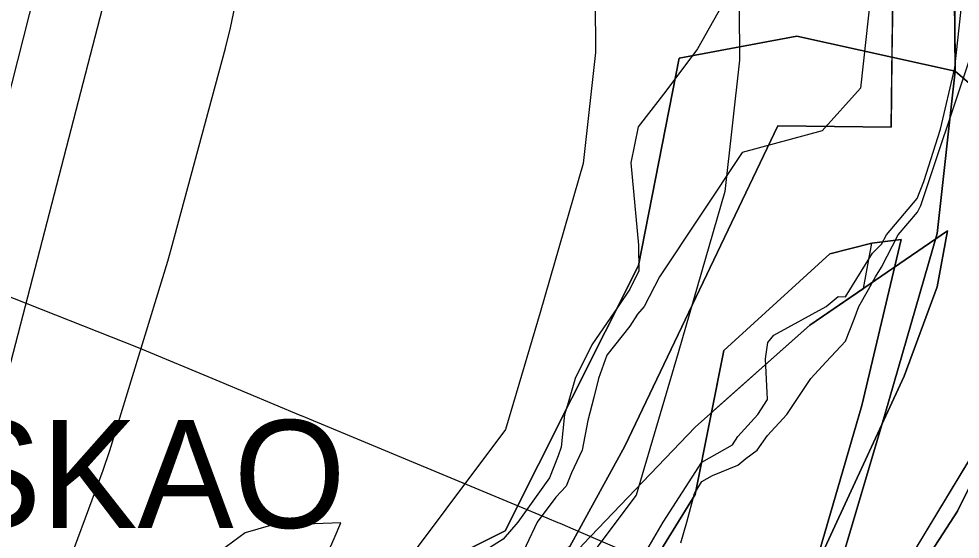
# Model space of a CAD drawing. Extents: x -690419 to -685080, y -987825 to -981190.
# Drawn here: x -686660 to -686529.1, y -986607.4 to -986534.9 of the extents above; entities that cross this region are included whole.
import ezdxf

# ---------------------------------------------------------------- set-up
doc = ezdxf.new("R2010")
doc.units = 0
for name, color, linetype in [('BP VTL plynovodu a RS (S)', 7, 'Continuous'), ('BPEJ (S) - hranice', 7, 'Continuous'), ('BPEJ I-II ochrana', 7, 'Continuous'), ('Elektro VN 35 nadzemní (S)', 7, 'Continuous'), ('Lesy hospodářské', 7, 'Continuous'), ('OP elektro VN (S)', 7, 'Continuous'), ('OP lesa 30 m (S)', 7, 'Continuous'), ('OP lesa 50 m (S)', 7, 'Continuous'), ('OP silnic (S)', 7, 'Continuous'), ('Plochy lesní všeobecné LU (S)', 7, 'Continuous'), ('Plochy přírodní všeobecné NU (S)', 7, 'Continuous'), ('Plochy vodní a vodnich toku WT (S)', 7, 'Continuous'), ('Plochy zemědělské všeobecné AU (S)', 7, 'Continuous'), ('Plynovodní objekty (S)', 7, 'Continuous'), ('Regulační bloky STABILIZOVANÉ (S)', 7, 'Continuous'), ('Regulační bloky STABILIZOVANÉ (S) TIS', 7, 'Continuous'), ('USES LBC (S)', 7, 'Continuous'), ('USES LBK (S)', 7, 'Continuous'), ('USES_ŠRAFY (S)', 7, 'Continuous'), ('Záplavové území aktivní zóna (S)', 7, 'Continuous'), ('Záplavové území Q100 (S)', 7, 'Continuous')]:
    doc.layers.add(name, color=color, linetype=linetype)

msp = doc.modelspace()

# ---------------------------------------------------------------- linework, layer by layer
at = {"layer": 'BP VTL plynovodu a RS (S)'}
for points in [[(-686620.74, -986590.19), (-686632.02, -986585.47), (-686643.38, -986580.75), (-686662.67, -986573.11), (-686673.99, -986568.96), (-686675.29, -986568.42), (-686677.86, -986567.34), (-686710.52, -986554.75), (-686712.22, -986554.08), (-686717.89, -986551.52), (-686718.26, -986551.35), (-686718.44, -986551.27)], [(-686584.7, -986605.19), (-686584.97, -986605.08), (-686586.49, -986604.45), (-686620.69, -986590.21), (-686620.74, -986590.19)], [(-686459.96, -986657.15), (-686465.54, -986655), (-686479.98, -986648.98), (-686498.1, -986641.66), (-686507.73, -986637.62), (-686516.3, -986634.41), (-686523.1, -986631.69), (-686527.8, -986629.48), (-686541.67, -986623.56), (-686548.78, -986620.78), (-686564.1, -986613.79), (-686576.67, -986608.68), (-686582.88, -986605.99), (-686584.4, -986605.32), (-686584.7, -986605.19)]]:
    msp.add_lwpolyline(points, dxfattribs=at)
at = {"layer": 'BPEJ (S) - hranice'}
for points in [[(-686624.5, -986197.5), (-686582, -986265), (-686552.5, -986323), (-686531, -986377.5), (-686525.5, -986404.5), (-686516.5, -986485.5), (-686509.91, -986527.61), (-686509.56, -986557.03), (-686518.77, -986581.84), (-686523.65, -986591.75), (-686529.41, -986603.45), (-686545, -986627.55), (-686542.16, -986638.89), (-686547.48, -986647.4), (-686557.23, -986661.75), (-686564.67, -986673.09), (-686571.4, -986672.38), (-686580.97, -986689.75), (-686595.5, -986714.56), (-686608.97, -986738.66), (-686620.84, -986764.35)], [(-686620.84, -986764.35), (-686608.97, -986738.66), (-686595.5, -986714.56), (-686580.97, -986689.75), (-686571.4, -986672.38), (-686564.67, -986673.09), (-686557.23, -986661.75), (-686547.48, -986647.4), (-686542.16, -986638.89), (-686545, -986627.55), (-686529.41, -986603.45), (-686523.65, -986591.75), (-686518.77, -986581.84), (-686509.56, -986557.03), (-686508.14, -986566.6), (-686512.04, -986593.18), (-686518.77, -986623.66), (-686526.92, -986645.98), (-686533.1, -986664.31), (-686538.8, -986681.24), (-686554.39, -986713.14), (-686566.44, -986738.3), (-686581.15, -986770.38)], [(-686629.35, -986762.93), (-686618.54, -986738.3), (-686607.91, -986716.68), (-686602.24, -986701.85), (-686600.46, -986697.19), (-686592.31, -986678.76), (-686583.45, -986661.75), (-686575.12, -986647.05), (-686560.24, -986628.97), (-686549.61, -986612.31), (-686536.85, -986584.67), (-686532.24, -986572.27), (-686530.82, -986564.47), (-686549.96, -986577.58), (-686565.91, -986591.76), (-686581.5, -986608.06), (-686593.55, -986621.53), (-686613.75, -986647.75), (-686630.59, -986668.84), (-686645.12, -986690.46), (-686651.5, -986701.8), (-686661.42, -986717.39), (-686677.01, -986738.3), (-686697.75, -986765.41)], [(-686697.75, -986765.41), (-686677.01, -986738.3), (-686661.42, -986717.39), (-686651.5, -986701.8), (-686645.12, -986690.46), (-686630.59, -986668.84), (-686613.75, -986647.75), (-686593.55, -986621.53), (-686581.5, -986608.06), (-686565.91, -986591.76), (-686549.96, -986577.58), (-686530.82, -986564.47), (-686532.24, -986572.27), (-686536.85, -986584.67), (-686549.61, -986612.31), (-686560.24, -986628.97), (-686575.12, -986647.05), (-686583.45, -986661.75), (-686592.31, -986678.76), (-686600.46, -986697.19), (-686602.24, -986701.85), (-686607.91, -986716.68), (-686618.54, -986738.3), (-686629.35, -986762.93)]]:
    msp.add_lwpolyline(points, dxfattribs=at)
at = {"layer": 'BPEJ I-II ochrana'}
for p, q in [((-686538.67, -986550.05), (-686537.77, -986479.73)), ((-686575.7, -986594.43), (-686554.43, -986549.86)), ((-686554.43, -986549.86), (-686538.67, -986550.05)), ((-686541.35, -986566.19), (-686547.17, -986567.66)), ((-686542.5, -986572.47), (-686541.35, -986566.19)), ((-686547.17, -986567.66), (-686561.95, -986581.11)), ((-686561.95, -986581.11), (-686563.66, -986589.76)), ((-686524.77, -986591.31), (-686548.81, -986631.14)), ((-686583.38, -986608.38), (-686575.7, -986594.43))]:
    msp.add_line(p, q, dxfattribs=at)
for points in [[(-686566.84, -986672.86), (-686564.67, -986673.09), (-686557.23, -986661.75), (-686547.48, -986647.4), (-686542.16, -986638.89), (-686545, -986627.55), (-686529.41, -986603.45), (-686523.65, -986591.75), (-686518.77, -986581.84), (-686510.44, -986559.41)], [(-686563.66, -986589.76), (-686549.96, -986577.58), (-686542.5, -986572.47)]]:
    msp.add_lwpolyline(points, dxfattribs=at)
at = {"layer": 'Elektro VN 35 nadzemní (S)'}
msp.add_lwpolyline([(-686625.76, -986312.29), (-686630.41, -986362.96), (-686639.1, -986458.2), (-686656.15, -986524.8), (-686674.84, -986598.35), (-686694.99, -986677.84), (-686713.19, -986751.11), (-686736.74, -986842.05), (-686762.34, -986942.31), (-686789.09, -987049.22)], dxfattribs=at)
at = {"layer": 'Lesy hospodářské'}
for points in [[(-686523.48, -986463.86), (-686521.13, -986543.48), (-686517.08, -986543.59), (-686518.23, -986552.13), (-686514.6, -986555.75), (-686520.7, -986581.19), (-686524.77, -986591.31), (-686548.81, -986631.14), (-686545.48, -986632.64), (-686548.74, -986638.78), (-686561.29, -986662.42), (-686615.53, -986764.56)], [(-686621.89, -986748.01), (-686617.44, -986732.54), (-686584.85, -986665.54), (-686576.37, -986654.23), (-686560.59, -986633.17), (-686546.91, -986614.92), (-686539.48, -986589.87), (-686532.26, -986564.85), (-686529.76, -986542.24), (-686530.23, -986465.49)]]:
    msp.add_lwpolyline(points, dxfattribs=at)
at = {"layer": 'OP elektro VN (S)'}
msp.add_lwpolyline([(-686700.55, -986741.73), (-686685.87, -986678.26), (-686629.33, -986459.86), (-686618.42, -986332.93)], dxfattribs=at)
at = {"layer": 'OP lesa 30 m (S)'}
for points in [[(-686572.52, -986456.82), (-686560.17, -986474.86), (-686559.77, -986540.68)], [(-686559.77, -986540.68), (-686561.8, -986559), (-686568.27, -986581.45), (-686574.14, -986601.23), (-686608.86, -986647.55)]]:
    msp.add_lwpolyline(points, dxfattribs=at)
at = {"layer": 'OP lesa 50 m (S)'}
msp.add_lwpolyline([(-686580.14, -986481.1), (-686579.78, -986539.64), (-686581.49, -986555.1), (-686587.47, -986575.83), (-686592.3, -986592.11), (-686600.6, -986603.18), (-686616.38, -986624.24), (-686624.86, -986635.55), (-686626.68, -986638.15), (-686628.34, -986640.86), (-686629.81, -986643.67), (-686662.4, -986710.67), (-686664.12, -986714.63), (-686665.49, -986718.72), (-686669.56, -986732.84), (-686670.39, -986735.24), (-686672.92, -986739.89), (-686674.82, -986743.79)], dxfattribs=at)
at = {"layer": 'OP silnic (S)'}
msp.add_lwpolyline([(-686713.83, -986768.32), (-686683.76, -986692.13), (-686664.26, -986640.8), (-686648.29, -986597.75), (-686647.36, -986595.03), (-686639.29, -986568.68), (-686638.81, -986567.03), (-686631.26, -986539.02), (-686630.59, -986536.21), (-686625.06, -986509.69)], dxfattribs=at)
at = {"layer": 'Plochy lesní všeobecné LU (S)'}
msp.add_lwpolyline([(-686523.48, -986463.86), (-686521.13, -986543.48), (-686517.08, -986543.59), (-686518.23, -986552.13), (-686529.76, -986542.24), (-686530.23, -986465.49), (-686547.77, -986439.87), (-686534.21, -986418.86), (-686537.43, -986399.99), (-686528.35, -986396.6), (-686524.34, -986415.16), (-686524.3, -986419.33), (-686528.35, -986422.25)], close=True, dxfattribs=at)
at = {"layer": 'Plochy přírodní všeobecné NU (S)'}
for points in [[(-686568.13, -986540.44), (-686551.76, -986537.38), (-686538.55, -986540.3), (-686538.67, -986550.05), (-686554.43, -986549.86), (-686575.7, -986594.43), (-686583.38, -986608.38), (-686618.08, -986627.04), (-686647.08, -986655.49), (-686649.57, -986677.34), (-686661.37, -986699.87), (-686672.14, -986695.11), (-686650.65, -986655.58), (-686621.61, -986620.87), (-686592.36, -986606.2), (-686573.81, -986569.28)], [(-686529.76, -986542.24), (-686518.23, -986552.13), (-686514.6, -986555.75), (-686509.24, -986560.47), (-686507.21, -986559.72), (-686509.94, -986575.81), (-686511.01, -986578.37), (-686521.37, -986607.92), (-686544.09, -986665.61), (-686570.06, -986686.25), (-686586.61, -986723.58), (-686606.32, -986767.03), (-686617.03, -986767.88), (-686628.97, -986763.74), (-686624.52, -986755.54), (-686621.89, -986748.01), (-686617.44, -986732.54), (-686584.85, -986665.54), (-686546.91, -986614.92), (-686539.48, -986589.87), (-686532.26, -986564.85)]]:
    msp.add_lwpolyline(points, close=True, dxfattribs=at)
msp.add_lwpolyline([(-686653.58, -986742.54), (-686665.7, -986735.44), (-686678.35, -986732.97), (-686683.35, -986732.92), (-686683.38, -986736.82), (-686686.11, -986736.82), (-686685.88, -986729.98), (-686670.75, -986725.07), (-686660.93, -986717.42), (-686641.01, -986686.64), (-686637.86, -986668.52), (-686608, -986632.87), (-686576.68, -986618.58), (-686565.92, -986601.15), (-686561.95, -986581.11), (-686547.17, -986567.66), (-686541.35, -986566.19), (-686537.28, -986565.66), (-686542.74, -986588.77), (-686549.72, -986612.83), (-686587.69, -986663.84), (-686620.08, -986731.12), (-686624.43, -986746.77)], dxfattribs=at)
at = {"layer": 'Plochy vodní a vodnich toku WT (S)'}
for points in [[(-686636.01, -986217.82), (-686624.7, -986261.38), (-686619.99, -986268), (-686589.89, -986276.07), (-686584.5, -986302.4), (-686568.63, -986323.94), (-686553.27, -986362.5), (-686549.98, -986397.14), (-686537.43, -986399.99), (-686534.21, -986418.86), (-686547.77, -986439.87), (-686530.23, -986465.49), (-686529.76, -986542.24), (-686532.26, -986564.85), (-686539.48, -986589.87), (-686546.91, -986614.92), (-686584.85, -986665.54), (-686617.44, -986732.54), (-686621.89, -986748.01)], [(-686661.37, -986699.87), (-686649.57, -986677.34), (-686647.08, -986655.49), (-686618.08, -986627.04), (-686583.38, -986608.38), (-686575.7, -986594.43), (-686554.43, -986549.86), (-686538.67, -986550.05), (-686537.77, -986479.73)], [(-686624.43, -986746.77), (-686620.08, -986731.12), (-686587.69, -986663.84), (-686549.72, -986612.83), (-686542.74, -986588.77), (-686537.28, -986565.66), (-686541.35, -986566.19), (-686547.17, -986567.66), (-686561.95, -986581.11), (-686565.92, -986601.15), (-686576.68, -986618.58), (-686608, -986632.87), (-686637.86, -986668.52), (-686641.01, -986686.64), (-686660.93, -986717.42)]]:
    msp.add_lwpolyline(points, dxfattribs=at)
at = {"layer": 'Plochy zemědělské všeobecné AU (S)'}
msp.add_lwpolyline([(-686537.77, -986479.73), (-686538.55, -986540.3), (-686551.76, -986537.38), (-686568.13, -986540.44), (-686573.81, -986569.28), (-686592.36, -986606.2), (-686621.61, -986620.87), (-686650.65, -986655.58), (-686672.14, -986695.11), (-686705.63, -986680.32), (-686719.78, -986673.5), (-686711.68, -986654.16), (-686701.4, -986629.61), (-686679.91, -986568.27), (-686676.51, -986555.42), (-686667.92, -986522.94)], dxfattribs=at)
at = {"layer": 'Regulační bloky STABILIZOVANÉ (S)'}
for points in [[(-686636.01, -986217.82), (-686624.7, -986261.38), (-686619.99, -986268), (-686589.89, -986276.07), (-686584.5, -986302.4), (-686568.63, -986323.94), (-686553.27, -986362.5), (-686549.98, -986397.14), (-686537.43, -986399.99), (-686534.21, -986418.86), (-686547.77, -986439.87), (-686530.23, -986465.49), (-686529.76, -986542.24), (-686532.26, -986564.85), (-686539.48, -986589.87), (-686546.91, -986614.92), (-686584.85, -986665.54), (-686617.44, -986732.54), (-686621.89, -986748.01)], [(-686537.77, -986479.73), (-686538.55, -986540.3), (-686551.76, -986537.38), (-686568.13, -986540.44), (-686573.81, -986569.28), (-686592.36, -986606.2), (-686621.61, -986620.87), (-686650.65, -986655.58), (-686672.14, -986695.11), (-686705.63, -986680.32), (-686719.78, -986673.5), (-686711.68, -986654.16), (-686701.4, -986629.61), (-686679.91, -986568.27), (-686676.51, -986555.42), (-686667.92, -986522.94)], [(-686661.37, -986699.87), (-686649.57, -986677.34), (-686647.08, -986655.49), (-686618.08, -986627.04), (-686583.38, -986608.38), (-686575.7, -986594.43), (-686554.43, -986549.86), (-686538.67, -986550.05), (-686537.77, -986479.73)], [(-686653.58, -986742.54), (-686665.7, -986735.44), (-686678.35, -986732.97), (-686683.35, -986732.92), (-686683.38, -986736.82), (-686686.11, -986736.82), (-686685.88, -986729.98), (-686670.75, -986725.07), (-686660.93, -986717.42), (-686641.01, -986686.64), (-686637.86, -986668.52), (-686608, -986632.87), (-686576.68, -986618.58), (-686565.92, -986601.15), (-686561.95, -986581.11), (-686547.17, -986567.66), (-686541.35, -986566.19), (-686537.28, -986565.66), (-686542.74, -986588.77), (-686549.72, -986612.83), (-686587.69, -986663.84), (-686620.08, -986731.12), (-686624.43, -986746.77)], [(-686624.43, -986746.77), (-686620.08, -986731.12), (-686587.69, -986663.84), (-686549.72, -986612.83), (-686542.74, -986588.77), (-686537.28, -986565.66), (-686541.35, -986566.19), (-686547.17, -986567.66), (-686561.95, -986581.11), (-686565.92, -986601.15), (-686576.68, -986618.58), (-686608, -986632.87), (-686637.86, -986668.52), (-686641.01, -986686.64), (-686660.93, -986717.42)]]:
    msp.add_lwpolyline(points, dxfattribs=at)
for points in [[(-686523.48, -986463.86), (-686521.13, -986543.48), (-686517.08, -986543.59), (-686518.23, -986552.13), (-686529.76, -986542.24), (-686530.23, -986465.49), (-686547.77, -986439.87), (-686534.21, -986418.86), (-686537.43, -986399.99), (-686528.35, -986396.6), (-686524.34, -986415.16), (-686524.3, -986419.33), (-686528.35, -986422.25)], [(-686568.13, -986540.44), (-686551.76, -986537.38), (-686538.55, -986540.3), (-686538.67, -986550.05), (-686554.43, -986549.86), (-686575.7, -986594.43), (-686583.38, -986608.38), (-686618.08, -986627.04), (-686647.08, -986655.49), (-686649.57, -986677.34), (-686661.37, -986699.87), (-686672.14, -986695.11), (-686650.65, -986655.58), (-686621.61, -986620.87), (-686592.36, -986606.2), (-686573.81, -986569.28)], [(-686529.76, -986542.24), (-686518.23, -986552.13), (-686514.6, -986555.75), (-686509.24, -986560.47), (-686507.21, -986559.72), (-686509.94, -986575.81), (-686511.01, -986578.37), (-686521.37, -986607.92), (-686544.09, -986665.61), (-686570.06, -986686.25), (-686586.61, -986723.58), (-686606.32, -986767.03), (-686617.03, -986767.88), (-686628.97, -986763.74), (-686624.52, -986755.54), (-686621.89, -986748.01), (-686617.44, -986732.54), (-686584.85, -986665.54), (-686546.91, -986614.92), (-686539.48, -986589.87), (-686532.26, -986564.85)]]:
    msp.add_lwpolyline(points, close=True, dxfattribs=at)
at = {"layer": 'Regulační bloky STABILIZOVANÉ (S) TIS'}
for p, q in [((-686529.76, -986542.24), (-686530.23, -986465.49)), ((-686537.77, -986479.73), (-686538.55, -986540.3)), ((-686538.55, -986540.3), (-686538.67, -986550.05)), ((-686532.26, -986564.85), (-686529.76, -986542.24)), ((-686538.67, -986550.05), (-686554.43, -986549.86)), ((-686541.35, -986566.19), (-686537.28, -986565.66))]:
    msp.add_line(p, q, dxfattribs=at)
for points in [[(-686554.43, -986549.86), (-686575.7, -986594.43), (-686583.38, -986608.38)], [(-686621.89, -986748.01), (-686617.44, -986732.54), (-686584.85, -986665.54), (-686546.91, -986614.92), (-686539.48, -986589.87), (-686532.26, -986564.85)], [(-686537.28, -986565.66), (-686542.74, -986588.77), (-686549.72, -986612.83), (-686587.69, -986663.84), (-686620.08, -986731.12)], [(-686565.92, -986601.15), (-686561.95, -986581.11), (-686547.17, -986567.66), (-686541.35, -986566.19)], [(-686608, -986632.87), (-686576.68, -986618.58), (-686565.92, -986601.15)]]:
    msp.add_lwpolyline(points, dxfattribs=at)
at = {"layer": 'USES LBC (S)'}
msp.add_lwpolyline([(-686606.32, -986767.03), (-686586.61, -986723.58), (-686570.06, -986686.25), (-686544.09, -986665.61), (-686521.37, -986607.92), (-686511.01, -986578.37), (-686509.94, -986575.81), (-686507.21, -986559.72), (-686509.24, -986560.47), (-686514.6, -986555.75), (-686518.23, -986552.13), (-686529.76, -986542.24), (-686551.76, -986537.38), (-686568.13, -986540.44), (-686573.81, -986569.28), (-686592.36, -986606.2), (-686621.61, -986620.87), (-686650.65, -986655.58), (-686672.14, -986695.11)], dxfattribs=at)
at = {"layer": 'USES LBK (S)'}
msp.add_lwpolyline([(-686537.77, -986479.73), (-686538.55, -986540.3), (-686529.76, -986542.24), (-686518.23, -986552.13), (-686514.6, -986555.75), (-686509.24, -986560.47), (-686507.21, -986559.72), (-686500.18, -986527.22)], dxfattribs=at)
at = {"layer": 'USES_ŠRAFY (S)'}
for points in [[(-686537.77, -986479.73), (-686538.55, -986540.3), (-686529.76, -986542.24), (-686518.23, -986552.13), (-686514.6, -986555.75), (-686509.24, -986560.47), (-686507.21, -986559.72), (-686500.18, -986527.22)], [(-686606.32, -986767.03), (-686586.61, -986723.58), (-686570.06, -986686.25), (-686544.09, -986665.61), (-686521.37, -986607.92), (-686511.01, -986578.37), (-686509.94, -986575.81), (-686507.21, -986559.72), (-686509.24, -986560.47), (-686514.6, -986555.75), (-686518.23, -986552.13), (-686529.76, -986542.24), (-686551.76, -986537.38), (-686568.13, -986540.44), (-686573.81, -986569.28), (-686592.36, -986606.2), (-686621.61, -986620.87), (-686650.65, -986655.58), (-686672.14, -986695.11)]]:
    msp.add_lwpolyline(points, dxfattribs=at)
at = {"layer": 'Záplavové území aktivní zóna (S)'}
for points in [[(-686540.03, -986518.3), (-686542.9, -986544.62), (-686548.27, -986550.56), (-686559.38, -986553.54), (-686570.87, -986570.87), (-686573, -986575), (-686573.96, -986576.04), (-686575, -986577.72), (-686578.23, -986581.77), (-686579.36, -986585), (-686580, -986587.67), (-686580.84, -986590.84), (-686581.65, -986595), (-686583.12, -986598.12), (-686583.86, -986600), (-686585.31, -986601.51), (-686587.91, -986605), (-686590.95, -986611.51)], [(-686573.63, -986610.55), (-686570.39, -986605), (-686565, -986596.65), (-686560.75, -986594.25), (-686560, -986593.07), (-686557.21, -986590), (-686555.85, -986587.92), (-686556.14, -986582.28), (-686555.82, -986580), (-686555, -986578.98), (-686547.72, -986575), (-686546.03, -986573.58), (-686545, -986573.64), (-686541.26, -986567.55), (-686540, -986566.33), (-686539.32, -986565), (-686535.04, -986559.96), (-686534.1, -986557.61), (-686531.81, -986550.31), (-686529.79, -986541.79), (-686528.12, -986526.32)]]:
    msp.add_lwpolyline(points, dxfattribs=at)
at = {"layer": 'Záplavové území Q100 (S)'}
for points in [[(-686567.9, -986607.9), (-686567.1, -986605), (-686566, -986601), (-686565, -986599.35), (-686563.51, -986598.51), (-686560, -986597.09), (-686558.88, -986596.12), (-686557.29, -986595), (-686555.85, -986592.92), (-686553.19, -986590), (-686549.85, -986585), (-686547.7, -986582.7), (-686545, -986579.79), (-686543.82, -986576.73), (-686543.16, -986575), (-686541.83, -986572.61), (-686540.85, -986570.85), (-686540, -986569.53), (-686537.69, -986565), (-686535, -986561.87), (-686534.54, -986560.94), (-686527.86, -986540.95), (-686523.58, -986499.74)], [(-686557.7, -986525.13), (-686565.61, -986539.14), (-686570, -986545.02), (-686573.86, -986550), (-686574.88, -986555), (-686574.7, -986556.97), (-686573.82, -986566.45), (-686573.77, -986570), (-686575, -986572.57), (-686576.64, -986575), (-686580.3, -986580.3), (-686582.64, -986585), (-686583.7, -986588.7), (-686584.11, -986590), (-686584.57, -986594.57), (-686585, -986595.75), (-686586.18, -986598.82), (-686590.61, -986605), (-686592.65, -986607.35), (-686596.83, -986610)], [(-686619.22, -986614.23), (-686616.13, -986607.26), (-686615.24, -986605.12), (-686625, -986605.49), (-686628.51, -986606.49), (-686632.03, -986609.07)]]:
    msp.add_lwpolyline(points, dxfattribs=at)

# ---------------------------------------------------------------- texts
at = {"layer": 'Plynovodní objekty (S)'}
msp.add_text('SKAO', height=15, dxfattribs=at).set_placement((-686670.27, -986605.8))

doc.saveas('drawing.dxf')
